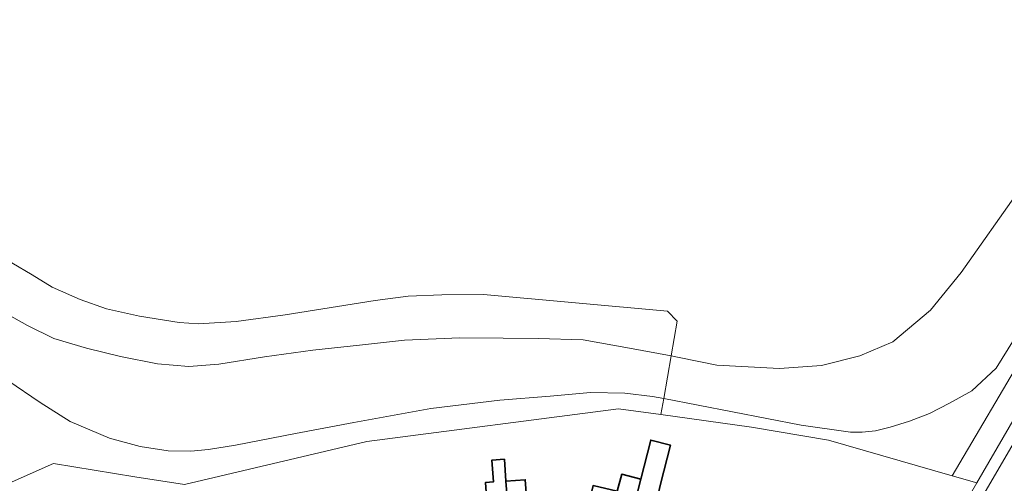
# Model space of a CAD drawing. Header units: metres. Extents: x 197700 to 204338, y 317132 to 325229.
# Tile 368 of 656: x 199844 to 200008, y 320226 to 320304. Entities that reach past the tile are written whole.
import ezdxf

# ---------------------------------------------------------------- set-up
doc = ezdxf.new("R2010")
doc.units = ezdxf.units.M
for name, color, linetype, lineweight in [('B-WE-GR-BEPLANTING_CULTUUR_BOSPLANTSOEN-GV', 90, 'Continuous', 18), ('B-WE-GR-BOS_LOOF-GV', 40, 'Continuous', 13), ('B-WE-IE-TERREINAFSCHEIDING_KUNSTMATIG_HEKWERK-G', 20, 'IE-TERREINAFSCHEIDING-KUNSTMATIG', 18), ('B-WE-IE-TERREINAFSCHEIDING_KUNSTMATIG_MUUR-G', 90, 'IE-TERREINAFSCHEIDING-KUNSTMATIG-DICHT', 18), ('B-WE-OG-BEBOUWING-GV', 7, 'Continuous', 35), ('B-WE-OG-TERREIN_CULTUURSCHEIDING-GV', 7, 'Continuous', 18), ('B-WE-OG-TERREIN_ERF-GV', 7, 'Continuous', 18), ('B-WE-VH-VERHARDING_ASFALT-GV', 252, 'Continuous', 18), ('B-WE-VH-VERHARDING_TEGEL-GV', 252, 'Continuous', 18)]:
    doc.layers.add(name, color=color, linetype=linetype, lineweight=lineweight)
doc.linetypes.add('IE-TERREINAFSCHEIDING-KUNSTMATIG', pattern='A,4,[82,NLCS.SHX,S=0.75,R=90,X=0,Y=0],4,-2', length=10)
doc.linetypes.add('IE-TERREINAFSCHEIDING-KUNSTMATIG-DICHT', pattern='A,8,-1,[82,NLCS.SHX,S=0.75,R=90,X=0,Y=0],-1', length=10)

msp = doc.modelspace()

# ---------------------------------------------------------------- linework, layer by layer
at = {"layer": 'B-WE-GR-BEPLANTING_CULTUUR_BOSPLANTSOEN-GV'}
msp.add_lwpolyline([(199842.25, 320263.121), (199845.684, 320261.131), (199849.003, 320259.096), (199853.718, 320257.017), (199858.106, 320255.437), (199863.628, 320254.192), (199870.245, 320253.171), (199873.479, 320252.916), (199879.801, 320253.343), (199888.005, 320254.423), (199903.068, 320256.84), (199908.563, 320257.561), (199914.237, 320257.763), (199921.18, 320257.818), (199951.995, 320255.056), (199953.591, 320253.404), (199952.581, 320247.571), (199953.908, 320247.319), (199960.248, 320246.036), (199970.713, 320245.488), (199977.741, 320245.992), (199984.144, 320247.584), (199989.71, 320249.9), (199996.015, 320255.222), (200001.147, 320261.543), (200010.865, 320275.362)], dxfattribs=at)
at = {"layer": 'B-WE-GR-BOS_LOOF-GV'}
msp.add_lwpolyline([(199950.88, 320237.751), (199966.018, 320235.65), (199978.906, 320233.486), (199999.607, 320227.536), (200012.066, 320248.581), (200025.406, 320270.435), (200049.552, 320313.234), (200051.976, 320319.266), (200051.02, 320317.39), (200042.609, 320302.955), (200007.003, 320245.495), (200002.929, 320241.725), (199999.195, 320239.638), (199995.81, 320237.935), (199992.495, 320236.633), (199989.233, 320235.629), (199986.811, 320235.03), (199984.556, 320234.826), (199982.631, 320234.836), (199974.369, 320235.974), (199951.346, 320240.444)], close=True, dxfattribs=at)
for points in [[(200010.865, 320275.362), (200001.147, 320261.543), (199996.015, 320255.222), (199989.71, 320249.9), (199984.144, 320247.584), (199977.741, 320245.992), (199970.713, 320245.488), (199960.248, 320246.036), (199953.908, 320247.319), (199952.581, 320247.571), (199951.346, 320240.444), (199974.369, 320235.974), (199982.631, 320234.836), (199984.556, 320234.826), (199986.811, 320235.03), (199989.233, 320235.629), (199992.495, 320236.633), (199995.81, 320237.935), (199999.195, 320239.638), (200002.929, 320241.725), (200007.003, 320245.495), (200042.609, 320302.955)], [(199832.478, 320259.56), (199844.899, 320252.644), (199849.276, 320250.48), (199854.751, 320248.87), (199860.442, 320247.482), (199866.623, 320246.254), (199871.859, 320245.79), (199876.921, 320246.183), (199884.563, 320247.39), (199892.64, 320248.527), (199900.418, 320249.379), (199907.945, 320250.184), (199917.231, 320250.609), (199924.456, 320250.559), (199930.339, 320250.47), (199937.883, 320250.248), (199945.621, 320248.893), (199952.581, 320247.571), (199953.591, 320253.404), (199951.995, 320255.056), (199921.18, 320257.818), (199914.237, 320257.763), (199908.563, 320257.561), (199903.068, 320256.84), (199888.005, 320254.423), (199879.801, 320253.343), (199873.479, 320252.916), (199870.245, 320253.171), (199863.628, 320254.192), (199858.106, 320255.437), (199853.718, 320257.017), (199849.003, 320259.096), (199845.684, 320261.131), (199842.25, 320263.121)], [(199841.578, 320243.434), (199846.971, 320239.759), (199852.032, 320236.596), (199858.581, 320233.816), (199863.707, 320232.404), (199868.393, 320231.673), (199872.198, 320231.628), (199875.148, 320231.924), (199879.696, 320232.645), (199889.717, 320234.619), (199899.486, 320236.404), (199912.388, 320238.771), (199923.909, 320240.184), (199932.345, 320240.859), (199939.124, 320241.431), (199944.821, 320241.32), (199949.472, 320240.808), (199951.346, 320240.444), (199952.581, 320247.571), (199945.621, 320248.893), (199937.883, 320250.248), (199930.339, 320250.47), (199924.456, 320250.559), (199917.231, 320250.609), (199907.945, 320250.184), (199900.418, 320249.379), (199892.64, 320248.527), (199884.563, 320247.39), (199876.921, 320246.183), (199871.859, 320245.79), (199866.623, 320246.254), (199860.442, 320247.482), (199854.751, 320248.87), (199849.276, 320250.48), (199844.899, 320252.644), (199832.478, 320259.56)]]:
    msp.add_lwpolyline(points, dxfattribs=at)
at = {"layer": 'B-WE-IE-TERREINAFSCHEIDING_KUNSTMATIG_HEKWERK-G'}
for points in [[(199952.581, 320247.571), (199953.591, 320253.404), (199951.995, 320255.056), (199921.18, 320257.818), (199914.237, 320257.763), (199908.563, 320257.561), (199903.068, 320256.84), (199888.005, 320254.423), (199879.801, 320253.343), (199873.479, 320252.916), (199870.245, 320253.171), (199863.628, 320254.192), (199858.106, 320255.437), (199853.718, 320257.017), (199849.003, 320259.096), (199845.684, 320261.131), (199842.25, 320263.121), (199840.18, 320264.195), (199838.259, 320264.143), (199836.651, 320263.572), (199834.766, 320262.038), (199832.478, 320259.56)], [(199951.346, 320240.444), (199952.581, 320247.571)], [(199950.88, 320237.751), (199951.346, 320240.444)]]:
    msp.add_lwpolyline(points, dxfattribs=at)
at = {"layer": 'B-WE-IE-TERREINAFSCHEIDING_KUNSTMATIG_MUUR-G'}
for points in [[(199833.739, 320222.719), (199849.235, 320229.569), (199862.834, 320227.322), (199871.129, 320226.084), (199901.682, 320233.275), (199943.779, 320238.737), (199950.88, 320237.751)], [(199950.88, 320237.751), (199966.018, 320235.65), (199978.906, 320233.486), (199999.607, 320227.536)], [(199999.607, 320227.536), (200003.764, 320226.341)]]:
    msp.add_lwpolyline(points, dxfattribs=at)
at = {"layer": 'B-WE-OG-BEBOUWING-GV'}
for points in [[(199949.786, 320216.454), (199950.693, 320218.009), (199949.223, 320219.293), (199950.237, 320223.716), (199950.785, 320226.105), (199952.468, 320232.64), (199949.183, 320233.486), (199947.501, 320226.951), (199945.123, 320217.646)], [(199917.961, 320209.082), (199923.374, 320209.773), (199922.741, 320214.733), (199922.136, 320219.475), (199925.476, 320219.774), (199924.943, 320226.623), (199924.695, 320230.278), (199922.605, 320230.136), (199922.853, 320226.481), (199921.515, 320226.39), (199921.733, 320223.183), (199921.804, 320223.19), (199921.893, 320222.188), (199916.424, 320221.53), (199916.848, 320218.007), (199916.88, 320218.011)], [(199934.81, 320210.221), (199940.314, 320210.471), (199940.153, 320214.023), (199940.016, 320218.952), (199945.123, 320217.646), (199947.501, 320226.951), (199944.319, 320227.77), (199943.587, 320224.938), (199939.521, 320225.87), (199938.896, 320223.143), (199934.243, 320222.827)], [(199934.81, 320210.221), (199934.243, 320222.827), (199928.483, 320222.435), (199928.183, 320226.844), (199924.943, 320226.623), (199925.476, 320219.774), (199928.898, 320220.08), (199929.13, 320214.969), (199929.357, 320209.974)]]:
    msp.add_lwpolyline(points, close=True, dxfattribs=at)
at = {"layer": 'B-WE-OG-TERREIN_CULTUURSCHEIDING-GV'}
msp.add_lwpolyline([(200012.066, 320248.581), (199999.607, 320227.536), (200003.764, 320226.341), (200054.865, 320314.355)], dxfattribs=at)
at = {"layer": 'B-WE-OG-TERREIN_ERF-GV'}
for points in [[(199999.607, 320227.536), (199978.906, 320233.486), (199966.018, 320235.65), (199950.88, 320237.751), (199951.346, 320240.444), (199949.472, 320240.808), (199944.821, 320241.32), (199939.124, 320241.431), (199932.345, 320240.859), (199923.909, 320240.184), (199912.388, 320238.771), (199899.486, 320236.404), (199889.717, 320234.619), (199879.696, 320232.645), (199875.148, 320231.924), (199872.198, 320231.628), (199868.393, 320231.673), (199863.707, 320232.404), (199858.581, 320233.816), (199852.032, 320236.596), (199846.971, 320239.759), (199841.578, 320243.434)], [(199943.587, 320224.938), (199944.319, 320227.77), (199947.501, 320226.951), (199949.183, 320233.486), (199952.468, 320232.64), (199950.785, 320226.105)], [(199921.733, 320223.183), (199921.515, 320226.39), (199922.853, 320226.481), (199922.605, 320230.136), (199924.695, 320230.278), (199924.943, 320226.623), (199928.183, 320226.844), (199928.483, 320222.435)], [(199959.546, 320197.448), (199979.677, 320185.355), (199984.502, 320193.367), (199991.646, 320205.582), (200000.333, 320220.432), (200003.764, 320226.341), (199999.607, 320227.536)]]:
    msp.add_lwpolyline(points, dxfattribs=at)
at = {"layer": 'B-WE-VH-VERHARDING_ASFALT-GV'}
msp.add_lwpolyline([(200052.681, 320306.451), (200039.744, 320284.221), (200039.594, 320283.95), (199997.686, 320211.997), (199993.378, 320204.577), (199999.41, 320201.077), (200000, 320202.086), (200026.46, 320247.552), (200029.009, 320251.931), (200045.645, 320280.519), (200047.776, 320284.179), (200049.063, 320286.39), (200054.776, 320296.201), (200055.9, 320298.131), (200065.559, 320314.719), (200067.748, 320318.477), (200068.822, 320320.322)], dxfattribs=at)
at = {"layer": 'B-WE-VH-VERHARDING_TEGEL-GV'}
msp.add_lwpolyline([(200058.482, 320321.347), (200054.865, 320314.355), (200003.764, 320226.341), (200000.333, 320220.432), (199991.646, 320205.582), (199993.378, 320204.577), (199997.686, 320211.997), (200039.594, 320283.95), (200039.744, 320284.221), (200052.681, 320306.451)], dxfattribs=at)

doc.saveas('drawing.dxf')
